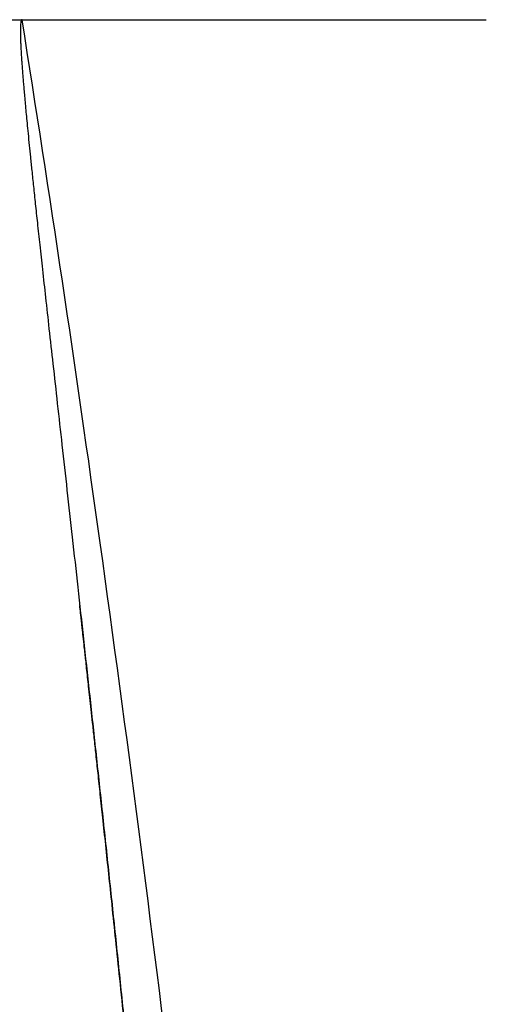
# Model space of a CAD drawing. Header units: millimetres. Extents: x 0 to 297, y 0 to 210.
# Tile 295 of 438: x 147.199 to 147.36, y 159.498 to 159.837. Entities that reach past the tile are written whole.
import ezdxf

# ---------------------------------------------------------------- set-up
doc = ezdxf.new("R2010")
doc.units = ezdxf.units.MM
doc.header["$LTSCALE"] = 16.335
doc.layers.add('INTFCLR_144815', color=7, linetype='CONTINUOUS')

msp = doc.modelspace()

# ---------------------------------------------------------------- linework, layer by layer
at = {"layer": 'INTFCLR_144815', "color": 6, "linetype": 'Continuous'}
msp.add_line((146.2386356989, 159.8370621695), (147.3604432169, 159.8370621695), dxfattribs=at)
at = {"layer": 'INTFCLR_144815', "color": 7, "linetype": 'Continuous'}
for points, knots in [([(147.200288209, 159.8370621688), (147.1999262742, 159.8370690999), (147.19984082, 159.8359171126), (147.1997146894, 159.8348987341), (147.199692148, 159.8335236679), (147.19969615, 159.8322358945), (147.1997238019, 159.8309995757), (147.1997659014, 159.8297294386), (147.1998342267, 159.8281575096), (147.1999340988, 159.8262868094), (147.2000437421, 159.8245121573), (147.2001495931, 159.8229323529), (147.2002498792, 159.821513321), (147.2003639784, 159.8199764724), (147.2004934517, 159.8183054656), (147.2006403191, 159.8164814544), (147.2008058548, 159.8144986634), (147.2009924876, 159.8123333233), (147.2012052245, 159.8099356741), (147.2014469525, 159.8072863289), (147.2017167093, 159.8044033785), (147.2020186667, 159.8012478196), (147.2023696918, 159.7976562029), (147.202758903, 159.7937537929), (147.2031920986, 159.7894859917), (147.2036775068, 159.7847777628), (147.2042418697, 159.7793847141), (147.2048775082, 159.773392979), (147.2055996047, 159.766666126), (147.2064152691, 159.7591470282), (147.2073548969, 159.7505634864), (147.2084172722, 159.7409312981), (147.2096237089, 159.7300579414), (147.2109835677, 159.7178538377), (147.2124756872, 159.7044954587), (147.2140952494, 159.6900037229), (147.2158108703, 159.6746337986), (147.2176324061, 159.6582683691), (147.2195291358, 159.6411535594), (147.2214931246, 159.6233320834), (147.2235094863, 159.6049108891), (147.2255903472, 159.5857503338), (147.2277458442, 159.5657248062), (147.2299574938, 159.5449717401), (147.2321930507, 159.5237673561), (147.234442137, 159.5021917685), (147.2367220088, 159.4800573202), (147.2390632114, 159.4570356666), (147.2406338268, 159.4413808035), (147.241432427, 159.4333639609)], [0, 0, 0, 0, 0.0026748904, 0.005488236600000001, 0.0089091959, 0.0123871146, 0.0151272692, 0.0180199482, 0.021784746, 0.0267505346, 0.0318633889, 0.0349225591, 0.038450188, 0.0423749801, 0.0463098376, 0.0508345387, 0.0558965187, 0.0610119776, 0.0668939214, 0.07368275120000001, 0.0806697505, 0.08828958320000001, 0.09710622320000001, 0.1073352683, 0.117268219, 0.1288037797, 0.1423095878, 0.1573359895, 0.1733261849, 0.1923010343, 0.2132218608, 0.2371303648, 0.2639065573, 0.2940600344, 0.3278667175, 0.3632278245, 0.4018086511, 0.4421431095, 0.4849015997, 0.5290472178, 0.5746263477, 0.6218320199, 0.6714603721, 0.7234531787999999, 0.7760483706, 0.829011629, 0.8837427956, 0.9404689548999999, 1, 1, 1, 1]), ([(147.2414324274, 159.4333639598), (147.2407047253, 159.440665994), (147.2393300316, 159.4543791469), (147.237366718, 159.4737242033), (147.2356194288, 159.4907665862), (147.2340575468, 159.50586584), (147.2326529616, 159.5193396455), (147.2313889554, 159.5313823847), (147.230237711, 159.5422846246), (147.2291764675, 159.5522811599), (147.2282013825, 159.5614222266), (147.2273195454, 159.5696542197), (147.2265356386, 159.5769452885), (147.2258334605, 159.5834550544), (147.2252040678, 159.5892737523), (147.2246421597, 159.5944566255), (147.2241395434, 159.5990829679), (147.2236871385, 159.603239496), (147.2232828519, 159.606947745), (147.222914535, 159.6103210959), (147.2225850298, 159.6133349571), (147.2222896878, 159.6160330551), (147.2220216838, 159.6184788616), (147.221778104, 159.6206996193), (147.2215555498, 159.6227268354), (147.2213546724, 159.6245551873), (147.2211705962, 159.6262294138), (147.2210017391, 159.627764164), (147.2208473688, 159.6291664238), (147.2207006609, 159.6304983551), (147.2205351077, 159.6320005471), (147.2203657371, 159.6335364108), (147.2202457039, 159.6346241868), (147.220191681, 159.6351137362)], [0, 0, 0, 0, 0.1085181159, 0.2038078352, 0.2875461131, 0.3618636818, 0.4282885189, 0.487877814, 0.5409311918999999, 0.5904083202, 0.6365382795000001, 0.6768771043, 0.7128403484, 0.7449807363, 0.7737025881, 0.7993897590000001, 0.8220747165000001, 0.8425199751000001, 0.8612199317, 0.8772376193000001, 0.8927018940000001, 0.9060547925, 0.9173756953, 0.9290872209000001, 0.9390925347, 0.9475344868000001, 0.9562877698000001, 0.964000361, 0.9703674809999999, 0.9771498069, 0.9838162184, 0.9927165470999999, 1, 1, 1, 1])]:
    msp.add_open_spline(points, degree=3, knots=knots, dxfattribs=at)
at = {"layer": 'INTFCLR_144815', "color": 9, "linetype": 'Continuous'}
msp.add_open_spline([(147.2939292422, 159.076301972), (147.2885169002, 159.1340301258), (147.2758473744, 159.2617119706), (147.2540261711, 159.4552279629), (147.2286106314, 159.6511563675), (147.2098896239, 159.7770173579), (147.2002882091, 159.8370621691)], degree=3, knots=[0, 0, 0, 0, 0.2268957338, 0.5020939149, 0.7620442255, 1, 1, 1, 1], dxfattribs=at)

doc.saveas('drawing.dxf')
